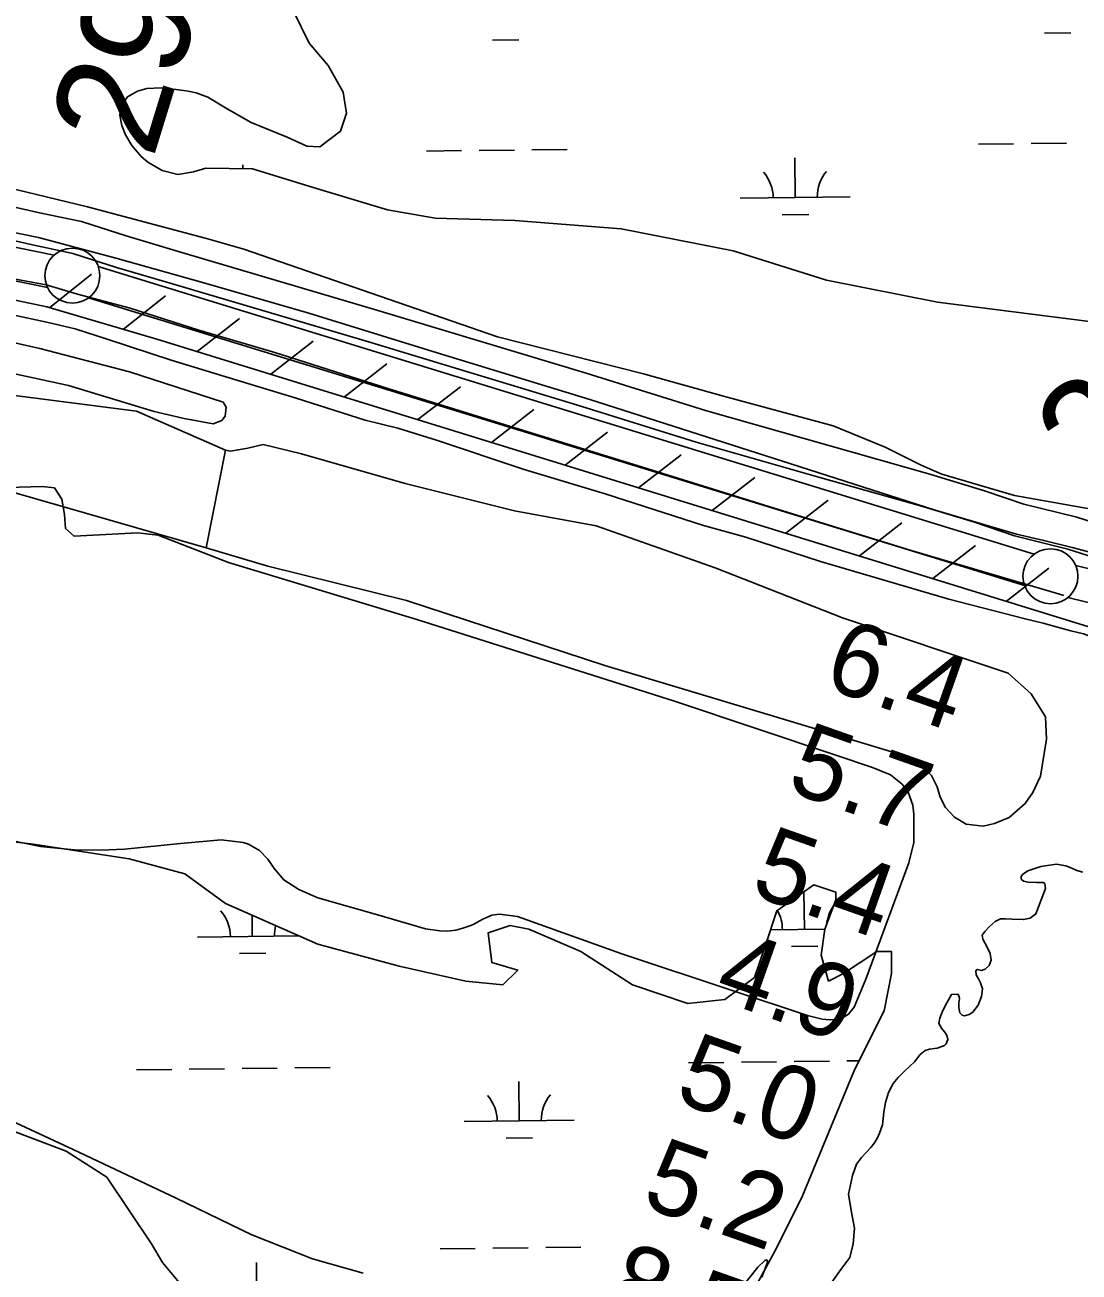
# Model space of a CAD drawing. Extents: x 3715084 to 3753216, y 488173 to 513963.
# Drawn here: x 3725790 to 3726748, y 501402 to 502536 of the extents above; entities that cross this region are included whole.
import ezdxf

# ---------------------------------------------------------------- set-up
doc = ezdxf.new("R2010")
doc.units = 0
for name, color, linetype in [('V-FLOD-BASE', 7, 'Continuous'), ('V-LEVE-TOET', 7, 'Continuous'), ('V-RIVR-RANG', 7, 'Continuous'), ('V-ROAD-CNTR', 7, 'Continuous'), ('V-RRAP-FSHR', 7, 'Continuous'), ('V-SITE-VEGE', 7, 'Continuous'), ('V-SURV-IDEN', 7, 'Continuous'), ('V-SURV-LINE', 7, 'Continuous'), ('V-TOPO-SHOR', 7, 'Continuous'), ('V-WETL-SWMP', 7, 'Continuous')]:
    doc.layers.add(name, color=color, linetype=linetype)

msp = doc.modelspace()

# ---------------------------------------------------------------- linework, layer by layer
at = {"layer": 'V-FLOD-BASE'}
for points in [[(3725692.3, 502321.2), (3725809.3, 502299.5), (3725837.9, 502291), (3725885.6, 502278.4), (3725948.3, 502258.4)], [(3725948.3, 502258.4), (3726017.4, 502237.9), (3726120.1, 502205.4), (3726226.7, 502172.2), (3726351.5, 502133.7), (3726471.2, 502096.4), (3726595.9, 502058.1), (3726727.7, 502019.3), (3726734.7, 502017)]]:
    msp.add_lwpolyline(points, dxfattribs=at)
at = {"layer": 'V-LEVE-TOET'}
for points in [[(3723782.9, 502864.2), (3723908.5, 502814.2), (3724034.3, 502756.9), (3724138.7, 502708.8), (3724237, 502671.3), (3724328.1, 502634.7), (3724406.7, 502610.4), (3724511.1, 502585.3), (3724618.2, 502562.9), (3724737.8, 502543.5), (3724876.4, 502527.7), (3724971, 502515), (3725053.1, 502498.5), (3725146.1, 502479.9), (3725274.1, 502448.5), (3725402.5, 502423.4), (3725556.7, 502392.9), (3725705.4, 502362.3), (3725802.5, 502342.5), (3725873.8, 502323.5), (3725952.8, 502301.5)], [(3725952.8, 502301.5), (3726048.1, 502273.7), (3726164.9, 502237.6), (3726303.5, 502195.4), (3726486.4, 502136.7), (3726617.7, 502094.7), (3726691.5, 502072.9), (3726716.3, 502067), (3726742.1, 502060.9), (3726794.8, 502046.9)], [(3725685.6, 502292.2), (3725811.3, 502265.2), (3725835.8, 502259.4), (3725864.9, 502250), (3725923.1, 502231.2), (3725975.8, 502215.1)], [(3725975.8, 502215.1), (3726036.5, 502196.5), (3726099.5, 502176.6), (3726129.1, 502169.1), (3726164.2, 502158.2), (3726244, 502131.6), (3726317.6, 502109.7), (3726406.9, 502080.7), (3726445.5, 502070.2), (3726513.2, 502048.1), (3726629.9, 502013.8), (3726699.3, 501995.8), (3726715.8, 501992.1), (3726730.9, 501987.6), (3726740.8, 501985.1), (3726752.4, 501982.4), (3726756.7, 501980.8)]]:
    msp.add_lwpolyline(points, dxfattribs=at)
at = {"layer": 'V-ROAD-CNTR'}
for points in [[(3725757.9, 502375.4), (3725803.4, 502365.1), (3725841.5, 502357.2), (3725882.1, 502344), (3725930.5, 502329.6), (3726110, 502276.6), (3726300.2, 502219.1), (3726408.9, 502185.3), (3726520.8, 502153.4), (3726612.8, 502127.4), (3726662.5, 502112.3), (3726698.3, 502100.2)], [(3725751.1, 502346.2), (3725797, 502335.8), (3725833.7, 502328.1), (3725873.2, 502315.4), (3725922, 502300.9), (3726101.5, 502247.9), (3726291.4, 502190.4), (3726400.3, 502156.5), (3726512.6, 502124.5), (3726604.3, 502098.6), (3726653.3, 502083.7), (3726689.8, 502071.4)], [(3726698.3, 502100.2), (3726746.3, 502088.2), (3726812.5, 502067.2)], [(3726689.8, 502071.4), (3726738.2, 502059.3), (3726803.3, 502038.7)]]:
    msp.add_lwpolyline(points, dxfattribs=at)
at = {"layer": 'V-RRAP-FSHR'}
for p, q in [((3725812.5, 502278.7), (3725850.6, 502309.3)), ((3725879.7, 502259.1), (3725917.8, 502289.6)), ((3725946.7, 502238.9), (3725985.2, 502268.8)), ((3726013.6, 502218.2), (3726052.1, 502248.2)), ((3726080.5, 502197.6), (3726119, 502227.6)), ((3726147.4, 502177), (3726185.9, 502206.9)), ((3726214.2, 502156.3), (3726252.8, 502186.3)), ((3726281.1, 502135.7), (3726319.7, 502165.7)), ((3726348, 502115.1), (3726386.6, 502145)), ((3726414.9, 502094.4), (3726453.5, 502124.4)), ((3726481.8, 502073.8), (3726520.4, 502103.8)), ((3726548.7, 502053.2), (3726587.2, 502083.2)), ((3726615.6, 502032.5), (3726654.1, 502062.5)), ((3726682.5, 502011.9), (3726721, 502041.9))]:
    msp.add_line(p, q, dxfattribs=at)
for points in [[(3726789.8, 501978.8), (3725909.9, 502250.2), (3725810, 502279.5), (3725043.4, 502441), (3724981.8, 502452.9), (3724595, 502499.9), (3724237.6, 502584.4), (3723904.7, 502725.9), (3723011.3, 503091.7), (3722299.3, 503386.1), (3720426.2, 504393.8), (3720412.7, 504403.1), (3720408.3, 504415.1), (3720408.7, 504428.5), (3720411.2, 504609.1), (3719265.5, 505280.9), (3719251.6, 505287.3), (3719232.5, 505288), (3719209.2, 505282.4)], [(3727318.6, 501890.1), (3726990.9, 501928.1), (3726789.8, 501978.8), (3725909.9, 502250.2), (3725810, 502279.5), (3725043.4, 502441), (3724981.8, 502452.9), (3724938.4, 502458.1)]]:
    msp.add_lwpolyline(points, dxfattribs=at)
at = {"layer": 'V-SITE-VEGE'}
for points in [[(3723664.7, 502787.4), (3723864.6, 502691.3), (3724037.2, 502619.6), (3724194.6, 502553.5), (3724223.4, 502544.7), (3724261.9, 502536.5), (3724351.9, 502519.9), (3724496.5, 502494.1), (3724713.6, 502451.9), (3724860.4, 502429.7), (3725008.5, 502406.2), (3725130.2, 502385.3), (3725293.3, 502351.8), (3725460.8, 502316.7), (3725635.5, 502279.4), (3725803.5, 502241.6), (3725885.1, 502220.4), (3725970.4, 502193), (3725973.1, 502188.3), (3725972, 502180.1)], [(3725955, 502341.7), (3725846.9, 502370.4), (3725773, 502388.2)], [(3726792.2, 502089.8), (3726689.8, 502108.1), (3726623.7, 502127.5), (3726604.8, 502135.7), (3726572.1, 502152.1), (3726525, 502171.4), (3726425.1, 502198.4), (3726352.4, 502218.5), (3726219.7, 502252.2), (3725989.1, 502332.1), (3725955, 502341.7)], [(3725972, 502180.1), (3725969, 502176.2), (3725961.1, 502173.2), (3725934.9, 502177.9), (3725907.7, 502184.5), (3725829.7, 502208.1), (3725714.8, 502232.8)], [(3725774.4, 502115.2), (3725805.6, 502116.3), (3725816.9, 502114.9), (3725823.7, 502104.6), (3725826, 502090.8), (3725827, 502078), (3725834.8, 502071), (3725892.3, 502074), (3725911.1, 502072.1), (3725975, 502047.1), (3726146.3, 501995.4), (3726380.6, 501921.2), (3726527.4, 501872.1), (3726560.5, 501860.9), (3726577.1, 501854), (3726587.7, 501845.6), (3726593.1, 501838.3), (3726597.2, 501826.4), (3726598.1, 501818.5), (3726598.2, 501792.5), (3726593.7, 501774), (3726554.5, 501668.4), (3726544, 501642.8), (3726538.9, 501636.5), (3726533.2, 501633.1), (3726529.7, 501631.7), (3726522.2, 501631.5), (3726514.9, 501631.9), (3726501.5, 501635.4), (3726433.8, 501657.9), (3726332.7, 501691.4), (3726238, 501725.3), (3726221.6, 501727.6), (3726214.4, 501726.6), (3726206.3, 501722.8), (3726198.3, 501718.3), (3726195.3, 501717.1), (3726188.2, 501714.7), (3726181.7, 501712.9), (3726174.3, 501711.9), (3726167.4, 501712.3), (3726154.2, 501714), (3726111.9, 501726.4), (3726056.3, 501742.2), (3726039.2, 501749.8), (3726025.4, 501758.6), (3726016.9, 501768.6), (3726010.9, 501777.6), (3726003.2, 501785.2), (3725993.2, 501791.1), (3725988.6, 501792.5), (3725968.4, 501795), (3725931.6, 501791.7), (3725880.5, 501786.6), (3725859.2, 501785.7), (3725834.8, 501786), (3725804.3, 501789), (3725763.8, 501797.2)], [(3725751.5, 501551.7), (3725833.9, 501513.6), (3725927.7, 501469.3), (3725996.2, 501436)], [(3725996.2, 501436), (3726051.6, 501414.2), (3726097.7, 501401.2)], [(3726441.2, 501387.5), (3726456.5, 501406.6), (3726462.6, 501412.5), (3726464.1, 501413.3), (3726465.5, 501411.6), (3726460.1, 501397.6)]]:
    msp.add_lwpolyline(points, dxfattribs=at)
at = {"layer": 'V-SURV-LINE'}
for points in [[(3724975.2, 502498.1), (3725816.6, 502326.6)], [(3725810.6, 502297.2), (3724969.2, 502468.7)], [(3725856.7, 502316.3), (3726707.7, 502054.8)], [(3726698.9, 502026.1), (3725847.9, 502287.7)], [(3726745.4, 502044.4), (3726967.4, 501989.9)], [(3726960.3, 501960.7), (3726738.3, 502015.2)]]:
    msp.add_lwpolyline(points, dxfattribs=at)
for centre in [(3725833.2, 502307.9), (3726722.4, 502034.6)]:
    msp.add_circle(centre, 25, dxfattribs=at)
at = {"layer": 'V-TOPO-SHOR'}
msp.add_line((3725954.8, 502060.4), (3725972.4, 502149.2), dxfattribs=at)
for points in [[(3725954.8, 502060.4), (3726010.8, 502043.7), (3726136.9, 502012.7), (3726317.4, 501953.5), (3726461.6, 501910.3), (3726578.3, 501874.9), (3726602.8, 501864.7), (3726614.2, 501853.4), (3726619.4, 501843.2), (3726622.2, 501833.7), (3726626.9, 501824.3), (3726635.2, 501815.6), (3726645.9, 501809.4), (3726661.2, 501807.5), (3726671.5, 501809.9), (3726684.8, 501815.4), (3726699.4, 501828.1), (3726706.4, 501838), (3726713.4, 501852.9), (3726718.8, 501886.4), (3726718, 501906.9), (3726704.9, 501927.7), (3726684, 501946.5), (3726533.4, 501996.8), (3726417.5, 502042.4), (3726309.5, 502080.6), (3726235, 502094.1), (3726135.7, 502119), (3726041.5, 502145.8), (3726006.8, 502154.3), (3725992.7, 502151.1), (3725984, 502149.5), (3725976.9, 502148.3), (3725972.4, 502149.2)], [(3726538.7, 501473), (3726542.4, 501490), (3726546, 501500.1), (3726550.6, 501506.4), (3726559, 501515.5), (3726562.4, 501519.5), (3726565.2, 501524.1), (3726567, 501528.3), (3726569.6, 501536.1), (3726571, 501547.4), (3726572.3, 501556.2), (3726575.3, 501565.2), (3726579.3, 501573.6), (3726584, 501579), (3726589.7, 501584.8), (3726598.7, 501593.1), (3726603.8, 501599.8), (3726608.5, 501603.5), (3726612.5, 501604.7), (3726616.9, 501605.4), (3726619.5, 501605.8), (3726623.6, 501607.1), (3726626.2, 501608.2), (3726627.6, 501609.6), (3726629, 501613.6), (3726628.4, 501616.3), (3726627.5, 501618.4), (3726626.1, 501620.6), (3726623.2, 501623.7), (3726621, 501628.1), (3726621.8, 501632.8), (3726623.8, 501638.5), (3726626.6, 501644), (3726629.7, 501649.5), (3726632.3, 501654.4), (3726638.1, 501654.8), (3726639.4, 501652.7), (3726639.7, 501650.5), (3726639.2, 501646.8), (3726639.2, 501642.3), (3726640, 501637.9), (3726642, 501635.7), (3726644.2, 501635.1), (3726648.4, 501636.3), (3726651.9, 501638.4), (3726656.6, 501644.6), (3726659.6, 501652.5), (3726660.5, 501659.7), (3726658.9, 501665.1), (3726656.9, 501668.6), (3726654.9, 501672.2), (3726654.5, 501676.1), (3726656.1, 501677.2), (3726658.5, 501676.5), (3726659.8, 501676.3), (3726663, 501677.4), (3726666.8, 501680.9), (3726668.5, 501685.7), (3726667.7, 501691.6), (3726664.8, 501697.5), (3726661, 501704.7), (3726660.4, 501708.5), (3726662.7, 501711.8), (3726666.6, 501715.8), (3726672.1, 501720.9), (3726677.1, 501723.1), (3726681.6, 501723.3), (3726687.5, 501722.9), (3726698, 501722.6), (3726703.9, 501723.9), (3726709, 501727.7), (3726717.9, 501750.7), (3726717.3, 501755.2), (3726715.8, 501756.2), (3726709.9, 501756.2), (3726702, 501756.6), (3726697.9, 501757.5), (3726695.8, 501759.3), (3726695.7, 501761.6), (3726697.1, 501763.5), (3726701.7, 501766.8), (3726713.7, 501770.9), (3726727.8, 501772.9), (3726736.3, 501771.4), (3726741.9, 501769.2), (3726746.5, 501767.2), (3726751.8, 501765.7)], [(3726538.7, 501473), (3726541.1, 501458.1), (3726544.3, 501441.9), (3726543.1, 501427.7), (3726540, 501415.5), (3726531.8, 501404.4), (3726520, 501387.9)]]:
    msp.add_lwpolyline(points, dxfattribs=at)
at = {"layer": 'V-WETL-SWMP'}
for p, q in [((3726717, 502528.2), (3726741, 502528.5)), ((3726215.1, 502521.9), (3726239.1, 502522.2)), ((3726656.9, 502427.4), (3726688.9, 502427.8)), ((3726704.9, 502428), (3726736.9, 502428.4)), ((3726155, 502421.1), (3726187, 502421.5)), ((3726203, 502421.7), (3726235, 502422.1)), ((3726251, 502422.3), (3726283, 502422.7)), ((3726490.4, 502378.9), (3726489.9, 502414.9)), ((3725988.1, 502405.2), (3725988.1, 502408.6)), ((3726440.4, 502378.3), (3726540.4, 502379.5)), ((3726478.6, 502363.3), (3726502.6, 502363.6)), ((3726498.7, 501713.6), (3726498.3, 501747.8)), ((3725996.8, 501707.3), (3725996.6, 501726.6)), ((3726467.8, 501713.2), (3726517.3, 501713.8)), ((3725946.8, 501706.7), (3726039.2, 501707.8)), ((3725985, 501691.7), (3726009, 501692)), ((3726486.9, 501698), (3726510.9, 501698.3)), ((3725891.5, 501585.9), (3725923.5, 501586.3)), ((3725939.5, 501586.5), (3725971.5, 501586.9)), ((3725987.5, 501587.1), (3726019.5, 501587.5)), ((3726035.5, 501587.7), (3726067.5, 501588.1)), ((3726393.4, 501592.2), (3726425.4, 501592.6)), ((3726441.4, 501592.8), (3726473.4, 501593.2)), ((3726489.4, 501593.4), (3726521.4, 501593.8)), ((3726537.4, 501594), (3726548.3, 501594.1)), ((3726239.4, 501539.5), (3726239, 501575.5)), ((3726189.4, 501538.9), (3726289.4, 501540.1)), ((3726227.6, 501523.9), (3726251.6, 501524.2)), ((3726167.5, 501423.2), (3726199.5, 501423.6)), ((3726215.5, 501423.8), (3726247.5, 501424.2)), ((3726263.5, 501424.4), (3726295.4, 501424.8)), ((3726001, 501374.7), (3726000.5, 501410.7))]:
    msp.add_line(p, q, dxfattribs=at)
for points in [[(3726774.6, 502264), (3726619.6, 502283.8), (3726518.8, 502303.9), (3726433.8, 502330.4), (3726332.2, 502350.5), (3726235.5, 502358), (3726163.1, 502360.1), (3726119.8, 502367.8), (3726055.2, 502387.2), (3725996.9, 502405.1), (3725954.5, 502405.7), (3725943.4, 502402.4), (3725929.1, 502399.9), (3725914.8, 502403.6), (3725901.7, 502411), (3725895.8, 502416.2), (3725887.1, 502426.3), (3725881.6, 502436), (3725878.3, 502444.4), (3725876.4, 502453.7), (3725877.1, 502461.8), (3725883.2, 502470.4), (3725892.5, 502475.5), (3725900.9, 502477.9), (3725913.8, 502478.6), (3725927.7, 502477), (3725938.4, 502475.5), (3725945.6, 502474.2), (3725956.3, 502470), (3725973.9, 502459.6), (3725995.6, 502447.1), (3726028.4, 502433.9), (3726046.4, 502425.7), (3726058.2, 502425), (3726077, 502439.2), (3726082.5, 502455.7), (3726079.3, 502474.6), (3726065.8, 502498.9), (3726048.4, 502519.3), (3726034.2, 502548.4)], [(3725733.4, 502204.9), (3725891.6, 502184.7), (3725972.4, 502149.2), (3725954.8, 502060.4), (3725733.4, 502124.2)], [(3725713.2, 501801.2), (3725797.4, 501791.1), (3725884.8, 501777.7), (3725935.3, 501764.2), (3725972.3, 501737.3), (3726056.4, 501700.3), (3726130.4, 501680.1), (3726191, 501666.6), (3726224.6, 501663.3), (3726238.1, 501676.7), (3726214.5, 501683.5), (3726211.2, 501710.4), (3726231.3, 501717.1), (3726248.2, 501713.7), (3726295.3, 501693.5), (3726342.4, 501663.3), (3726392.8, 501646.4), (3726426.5, 501649.8), (3726453.4, 501670), (3726463.5, 501700.3), (3726473.6, 501730.6), (3726507.2, 501754.1), (3726527.4, 501747.4), (3726527.4, 501740.6), (3726517.3, 501713.7), (3726513.9, 501690.2), (3726520.7, 501666.6), (3726534.1, 501673.4), (3726564.4, 501693.5), (3726577.9, 501693.5), (3726577.9, 501673.4), (3726571.1, 501639.7), (3726544.2, 501585.9), (3726497.1, 501471.5), (3726473.6, 501424.4), (3726450, 501380.7)], [(3725931.9, 501390.8), (3725915.1, 501410.9), (3725905, 501427.8), (3725884.8, 501458), (3725864.6, 501488.3), (3725827.6, 501511.9), (3725757, 501538.8)]]:
    msp.add_lwpolyline(points, dxfattribs=at)
for centre, start, end in [((3726435.1, 502378.7), 359.9442, 41.4878), ((3726545.6, 502380), 139.9442, 181.4878), ((3726553.9, 501714.7), 143.7611, 175.1273), ((3725941.6, 501707.1), 359.9442, 41.4878), ((3726443.5, 501713.4), 359.9442, 29.7974), ((3726052.1, 501708.5), 165.6518, 181.4878), ((3726184.2, 501539.3), 359.9442, 41.4878), ((3726294.7, 501540.7), 139.9442, 181.4878)]:
    msp.add_arc(centre, 35.2, start, end, dxfattribs=at)

# ---------------------------------------------------------------- texts
at = {"layer": 'V-RIVR-RANG'}
for s, p in [('6.4', (3726513.9, 501934.7)), ('5.7', (3726480.9, 501840.3)), ('5.4', (3726447.9, 501745.9)), ('4.9', (3726414.7, 501651.5)), ('5.0', (3726379.2, 501558)), ('5.2', (3726349, 501462.6)), ('8.5', (3726316, 501368.2))]:
    msp.add_text(s, height=67, rotation=340.5983, dxfattribs=at).set_placement(p)
at = {"layer": 'V-SURV-IDEN'}
for s, rotation, p in [('29+33.5', 72.9067, (3725906.3, 502412.9)), ('20+03.2', 38.3043, (3726761.2, 502103))]:
    msp.add_text(s, height=100, rotation=rotation, dxfattribs=at).set_placement(p)

doc.saveas('drawing.dxf')
